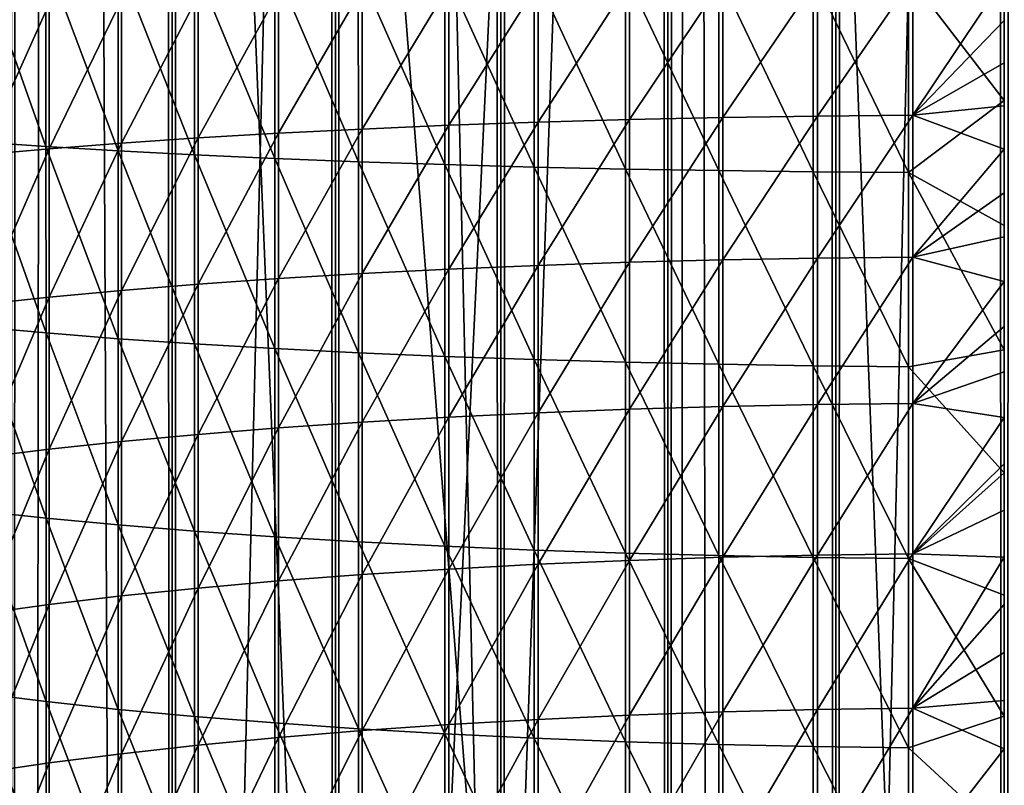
# Model space of a CAD drawing. Header units: millimetres. Extents: x -46 to 46, y -9 to 3208.
# Tile 275 of 401: x -2.46 to 0, y 33.57 to 35.48. Entities that reach past the tile are written whole.
import ezdxf

# ---------------------------------------------------------------- set-up
doc = ezdxf.new("R2010")
doc.units = ezdxf.units.MM
doc.header["$LTSCALE"] = 65.185185
for name, color, linetype in [('18', 7, 'CONTINUOUS'), ('19', 7, 'CONTINUOUS'), ('28', 7, 'CONTINUOUS'), ('30', 7, 'CONTINUOUS'), ('31', 7, 'CONTINUOUS'), ('32', 7, 'CONTINUOUS'), ('33', 7, 'CONTINUOUS')]:
    doc.layers.add(name, color=color, linetype=linetype)

msp = doc.modelspace()

# ---------------------------------------------------------------- linework, layer by layer
at = {"layer": '18', "color": 7, "linetype": 'CONTINUOUS'}
for points in [[(-2.4771, 11.3, 65.0791), (-2.0763, 11.3, 65.2069), (-2.4771, 1111.3, 65.0791), (-2.4771, 11.3, 65.0791)], [(-2.4771, 1111.3, 65.0791), (-2.0763, 11.3, 65.2069), (-2.0763, 1111.3, 65.2069), (-2.4771, 1111.3, 65.0791)], [(-2.0763, 11.3, 50.7931), (-2.4771, 11.3, 50.9209), (-2.0763, 1111.3, 50.7931), (-2.0763, 11.3, 50.7931)], [(-2.0763, 1111.3, 50.7931), (-2.4771, 11.3, 50.9209), (-2.4771, 1111.3, 50.9209), (-2.0763, 1111.3, 50.7931)], [(-2.0763, 11.3, 65.2069), (-1.6689, 11.3, 65.312), (-2.0763, 1111.3, 65.2069), (-2.0763, 11.3, 65.2069)], [(-2.0763, 1111.3, 65.2069), (-1.6689, 11.3, 65.312), (-1.6689, 1111.3, 65.312), (-2.0763, 1111.3, 65.2069)], [(-1.6689, 11.3, 50.688), (-2.0763, 11.3, 50.7931), (-1.6689, 1111.3, 50.688), (-1.6689, 11.3, 50.688)], [(-1.6689, 1111.3, 50.688), (-2.0763, 11.3, 50.7931), (-2.0763, 1111.3, 50.7931), (-1.6689, 1111.3, 50.688)], [(-1.6689, 11.3, 65.312), (-1.2563, 11.3, 65.394), (-1.6689, 1111.3, 65.312), (-1.6689, 11.3, 65.312)], [(-1.6689, 1111.3, 65.312), (-1.2563, 11.3, 65.394), (-1.2563, 1111.3, 65.394), (-1.6689, 1111.3, 65.312)], [(-1.2563, 11.3, 50.606), (-1.6689, 11.3, 50.688), (-1.2563, 1111.3, 50.606), (-1.2563, 11.3, 50.606)], [(-1.2563, 1111.3, 50.606), (-1.6689, 11.3, 50.688), (-1.6689, 1111.3, 50.688), (-1.2563, 1111.3, 50.606)], [(-1.2563, 11.3, 65.394), (-0.8397, 11.3, 65.4528), (-1.2563, 1111.3, 65.394), (-1.2563, 11.3, 65.394)], [(-1.2563, 1111.3, 65.394), (-0.8397, 11.3, 65.4528), (-0.8397, 1111.3, 65.4528), (-1.2563, 1111.3, 65.394)], [(-0.8397, 11.3, 50.5472), (-1.2563, 11.3, 50.606), (-0.8397, 1111.3, 50.5472), (-0.8397, 11.3, 50.5472)], [(-0.8397, 1111.3, 50.5472), (-1.2563, 11.3, 50.606), (-1.2563, 1111.3, 50.606), (-0.8397, 1111.3, 50.5472)], [(-0.8397, 11.3, 65.4528), (-0.4205, 11.3, 65.4882), (-0.8397, 1111.3, 65.4528), (-0.8397, 11.3, 65.4528)], [(-0.8397, 1111.3, 65.4528), (-0.4205, 11.3, 65.4882), (-0.4205, 1111.3, 65.4882), (-0.8397, 1111.3, 65.4528)], [(-0.4205, 11.3, 50.5118), (-0.8397, 11.3, 50.5472), (-0.4205, 1111.3, 50.5118), (-0.4205, 11.3, 50.5118)], [(-0.4205, 1111.3, 50.5118), (-0.8397, 11.3, 50.5472), (-0.8397, 1111.3, 50.5472), (-0.4205, 1111.3, 50.5118)], [(0, 11.3, 65.5), (0, 1111.3, 65.5), (-0.4205, 1111.3, 65.4882), (0, 11.3, 65.5)], [(-0.4205, 11.3, 65.4882), (0, 11.3, 65.5), (-0.4205, 1111.3, 65.4882), (-0.4205, 11.3, 65.4882)], [(0, 11.3, 50.5), (-0.4205, 11.3, 50.5118), (0, 1111.3, 50.5), (0, 11.3, 50.5)], [(0, 1111.3, 50.5), (-0.4205, 11.3, 50.5118), (-0.4205, 1111.3, 50.5118), (0, 1111.3, 50.5)]]:
    msp.add_3dface(points, dxfattribs=at)
at = {"layer": '19', "color": 7, "linetype": 'CONTINUOUS'}
for points in [[(0, 1111.3, 65.5), (0, 11.3, 65.5), (0.4205, 11.3, 65.4882), (0, 1111.3, 65.5)], [(0, 1111.3, 65.5), (0.4205, 11.3, 65.4882), (0.4205, 1111.3, 65.4882), (0, 1111.3, 65.5)], [(0, 11.3, 50.5), (0, 1111.3, 50.5), (0.4205, 1111.3, 50.5118), (0, 11.3, 50.5)], [(0.4205, 11.3, 50.5118), (0, 11.3, 50.5), (0.4205, 1111.3, 50.5118), (0.4205, 11.3, 50.5118)]]:
    msp.add_3dface(points, dxfattribs=at)
at = {"layer": '28', "color": 7, "linetype": 'CONTINUOUS'}
for points in [[(-2.3908, 35.6306, 54.2315), (-2.3908, 35.1611, 54.2589), (-2.5598, 35.6385, 54.4006), (-2.3908, 35.6306, 54.2315)], [(-2.5598, 35.6385, 54.4006), (-2.3908, 35.1611, 54.2589), (-2.5598, 35.1729, 54.4278), (-2.5598, 35.6385, 54.4006)], [(-2.2105, 35.6232, 54.0743), (-2.2105, 35.1502, 54.1019), (-2.3908, 35.6306, 54.2315), (-2.2105, 35.6232, 54.0743)], [(-2.3908, 35.6306, 54.2315), (-2.2105, 35.1502, 54.1019), (-2.3908, 35.1611, 54.2589), (-2.3908, 35.6306, 54.2315)], [(-2.02, 35.6165, 53.9298), (-2.02, 35.1401, 53.9576), (-2.2105, 35.6232, 54.0743), (-2.02, 35.6165, 53.9298)], [(-2.2105, 35.6232, 54.0743), (-2.02, 35.1401, 53.9576), (-2.2105, 35.1502, 54.1019), (-2.2105, 35.6232, 54.0743)], [(-1.82, 35.6104, 53.7987), (-1.82, 35.131, 53.8266), (-2.02, 35.6165, 53.9298), (-1.82, 35.6104, 53.7987)], [(-2.02, 35.6165, 53.9298), (-1.82, 35.131, 53.8266), (-2.02, 35.1401, 53.9576), (-2.02, 35.6165, 53.9298)], [(-1.6116, 35.6049, 53.6814), (-1.6115, 35.1228, 53.7096), (-1.82, 35.6104, 53.7987), (-1.6116, 35.6049, 53.6814)], [(-1.82, 35.6104, 53.7987), (-1.6115, 35.1228, 53.7096), (-1.82, 35.131, 53.8266), (-1.82, 35.6104, 53.7987)], [(-1.3955, 35.6001, 53.5787), (-1.3955, 35.1157, 53.607), (-1.6116, 35.6049, 53.6814), (-1.3955, 35.6001, 53.5787)], [(-1.6116, 35.6049, 53.6814), (-1.3955, 35.1157, 53.607), (-1.6115, 35.1228, 53.7096), (-1.6116, 35.6049, 53.6814)], [(-1.173, 35.596, 53.491), (-1.173, 35.1096, 53.5194), (-1.3955, 35.6001, 53.5787), (-1.173, 35.596, 53.491)], [(-1.3955, 35.6001, 53.5787), (-1.173, 35.1096, 53.5194), (-1.3955, 35.1157, 53.607), (-1.3955, 35.6001, 53.5787)], [(-0.945, 35.5927, 53.4187), (-0.945, 35.1046, 53.4471), (-1.173, 35.596, 53.491), (-0.945, 35.5927, 53.4187)], [(-1.173, 35.596, 53.491), (-0.945, 35.1046, 53.4471), (-1.173, 35.1096, 53.5194), (-1.173, 35.596, 53.491)], [(-1.1631, 35.5681, 60.1022), (-1.1631, 35.2215, 60.13), (-0.9349, 35.5731, 60.1738), (-1.1631, 35.5681, 60.1022)], [(-0.9349, 35.5731, 60.1738), (-1.1631, 35.2215, 60.13), (-0.9349, 35.228, 60.2014), (-0.9349, 35.5731, 60.1738)], [(-0.7126, 35.59, 53.362), (-0.7126, 35.1006, 53.3906), (-0.945, 35.5927, 53.4187), (-0.7126, 35.59, 53.362)], [(-0.945, 35.5927, 53.4187), (-0.7126, 35.1006, 53.3906), (-0.945, 35.1046, 53.4471), (-0.945, 35.5927, 53.4187)], [(-0.9349, 35.5731, 60.1738), (-0.9349, 35.228, 60.2014), (-0.7023, 35.577, 60.2296), (-0.9349, 35.5731, 60.1738)], [(-0.7023, 35.577, 60.2296), (-0.9349, 35.228, 60.2014), (-0.7023, 35.233, 60.2572), (-0.7023, 35.577, 60.2296)], [(-0.4768, 35.5881, 53.3214), (-0.4768, 35.0978, 53.35), (-0.7126, 35.59, 53.362), (-0.4768, 35.5881, 53.3214)], [(-0.7126, 35.59, 53.362), (-0.4768, 35.0978, 53.35), (-0.7126, 35.1006, 53.3906), (-0.7126, 35.59, 53.362)], [(-0.7023, 35.577, 60.2296), (-0.7023, 35.233, 60.2572), (-0.4664, 35.5798, 60.2695), (-0.7023, 35.577, 60.2296)], [(-0.4664, 35.5798, 60.2695), (-0.7023, 35.233, 60.2572), (-0.4664, 35.2366, 60.297), (-0.4664, 35.5798, 60.2695)], [(-0.2389, 35.587, 53.297), (-0.2389, 35.0961, 53.3256), (-0.4768, 35.5881, 53.3214), (-0.2389, 35.587, 53.297)], [(-0.4768, 35.5881, 53.3214), (-0.2389, 35.0961, 53.3256), (-0.4768, 35.0978, 53.35), (-0.4768, 35.5881, 53.3214)], [(-0.4664, 35.5798, 60.2695), (-0.4664, 35.2366, 60.297), (-0.2284, 35.5814, 60.2932), (-0.4664, 35.5798, 60.2695)], [(-0.2284, 35.5814, 60.2932), (-0.4664, 35.2366, 60.297), (-0.2284, 35.2387, 60.3207), (-0.2284, 35.5814, 60.2932)], [(0, 35.5906, 53.2886), (0, 35.2757, 53.3056), (-0.2389, 35.587, 53.297), (0, 35.5906, 53.2886)], [(-0.2389, 35.587, 53.297), (0, 35.2757, 53.3056), (-0.2389, 35.0961, 53.3256), (-0.2389, 35.587, 53.297)], [(-0.2284, 35.5814, 60.2932), (-0.2284, 35.2387, 60.3207), (0, 35.58, 60.3008), (-0.2284, 35.5814, 60.2932)], [(0, 35.58, 60.3008), (-0.2284, 35.2387, 60.3207), (0, 35.4753, 60.3084), (0, 35.58, 60.3008)], [(-2.0114, 35.5378, 59.6665), (-2.0114, 35.1823, 59.695), (-1.811, 35.5469, 59.7969), (-2.0114, 35.5378, 59.6665)], [(-1.811, 35.5469, 59.7969), (-2.0114, 35.1823, 59.695), (-1.811, 35.194, 59.8252), (-1.811, 35.5469, 59.7969)], [(-1.811, 35.5469, 59.7969), (-1.811, 35.194, 59.8252), (-1.6022, 35.555, 59.9134), (-1.811, 35.5469, 59.7969)], [(-1.6022, 35.555, 59.9134), (-1.811, 35.194, 59.8252), (-1.6022, 35.2045, 59.9414), (-1.6022, 35.555, 59.9134)], [(-1.6022, 35.555, 59.9134), (-1.6022, 35.2045, 59.9414), (-1.3859, 35.5621, 60.0153), (-1.6022, 35.555, 59.9134)], [(-1.3859, 35.5621, 60.0153), (-1.6022, 35.2045, 59.9414), (-1.3859, 35.2137, 60.0432), (-1.3859, 35.5621, 60.0153)], [(-1.3859, 35.5621, 60.0153), (-1.3859, 35.2137, 60.0432), (-1.1631, 35.5681, 60.1022), (-1.3859, 35.5621, 60.0153)], [(-1.1631, 35.5681, 60.1022), (-1.3859, 35.2137, 60.0432), (-1.1631, 35.2215, 60.13), (-1.1631, 35.5681, 60.1022)], [(-2.3831, 35.5169, 59.3664), (-2.383, 35.1553, 59.3953), (-2.2024, 35.5278, 59.5228), (-2.3831, 35.5169, 59.3664)], [(-2.2024, 35.5278, 59.5228), (-2.383, 35.1553, 59.3953), (-2.2023, 35.1694, 59.5515), (-2.2024, 35.5278, 59.5228)], [(-2.2024, 35.5278, 59.5228), (-2.2023, 35.1694, 59.5515), (-2.0114, 35.5378, 59.6665), (-2.2024, 35.5278, 59.5228)], [(-2.0114, 35.5378, 59.6665), (-2.2023, 35.1694, 59.5515), (-2.0114, 35.1823, 59.695), (-2.0114, 35.5378, 59.6665)], [(-2.5526, 35.5051, 59.198), (-2.5526, 35.1401, 59.2272), (-2.3831, 35.5169, 59.3664), (-2.5526, 35.5051, 59.198)], [(-2.3831, 35.5169, 59.3664), (-2.5526, 35.1401, 59.2272), (-2.383, 35.1553, 59.3953), (-2.3831, 35.5169, 59.3664)], [(0, 35.4753, 60.3084), (-0.2284, 35.2387, 60.3207), (0, 35.3694, 60.3168), (0, 35.4753, 60.3084)], [(0, 35.3694, 60.3168), (-0.2284, 35.2387, 60.3207), (0, 35.2625, 60.326), (0, 35.3694, 60.3168)], [(0, 35.2757, 53.3056), (0, 34.9634, 53.3271), (-0.2389, 35.0961, 53.3256), (0, 35.2757, 53.3056)], [(0, 35.2625, 60.326), (-0.2284, 35.2387, 60.3207), (0, 35.1545, 60.3359), (0, 35.2625, 60.326)], [(-1.1631, 35.2215, 60.13), (-1.1631, 34.8641, 60.1655), (-0.9349, 35.228, 60.2014), (-1.1631, 35.2215, 60.13)], [(-0.9349, 35.228, 60.2014), (-1.1631, 34.8641, 60.1655), (-0.9349, 34.8718, 60.2369), (-0.9349, 35.228, 60.2014)], [(-0.9349, 35.228, 60.2014), (-0.9349, 34.8718, 60.2369), (-0.7023, 35.233, 60.2572), (-0.9349, 35.228, 60.2014)], [(-0.7023, 35.233, 60.2572), (-0.9349, 34.8718, 60.2369), (-0.7023, 34.8778, 60.2925), (-0.7023, 35.233, 60.2572)], [(-0.7023, 35.233, 60.2572), (-0.7023, 34.8778, 60.2925), (-0.4664, 35.2366, 60.297), (-0.7023, 35.233, 60.2572)], [(-0.4664, 35.2366, 60.297), (-0.7023, 34.8778, 60.2925), (-0.4664, 34.8821, 60.3322), (-0.4664, 35.2366, 60.297)], [(-0.4664, 35.2366, 60.297), (-0.4664, 34.8821, 60.3322), (-0.2284, 35.2387, 60.3207), (-0.4664, 35.2366, 60.297)], [(-0.2284, 35.2387, 60.3207), (-0.4664, 34.8821, 60.3322), (-0.2284, 34.8847, 60.3559), (-0.2284, 35.2387, 60.3207)], [(-0.2284, 35.2387, 60.3207), (-0.2284, 34.8847, 60.3559), (0, 35.1545, 60.3359), (-0.2284, 35.2387, 60.3207)], [(-1.811, 35.194, 59.8252), (-1.811, 34.8311, 59.8613), (-1.6022, 35.2045, 59.9414), (-1.811, 35.194, 59.8252)], [(-1.6022, 35.2045, 59.9414), (-1.811, 34.8311, 59.8613), (-1.6022, 34.8437, 59.9773), (-1.6022, 35.2045, 59.9414)], [(-1.6022, 35.2045, 59.9414), (-1.6022, 34.8437, 59.9773), (-1.3859, 35.2137, 60.0432), (-1.6022, 35.2045, 59.9414)], [(-1.3859, 35.2137, 60.0432), (-1.6022, 34.8437, 59.9773), (-1.3859, 34.8547, 60.0789), (-1.3859, 35.2137, 60.0432)], [(-1.3859, 35.2137, 60.0432), (-1.3859, 34.8547, 60.0789), (-1.1631, 35.2215, 60.13), (-1.3859, 35.2137, 60.0432)], [(-1.1631, 35.2215, 60.13), (-1.3859, 34.8547, 60.0789), (-1.1631, 34.8641, 60.1655), (-1.1631, 35.2215, 60.13)], [(-2.2023, 35.1694, 59.5515), (-2.2023, 34.8015, 59.5881), (-2.0114, 35.1823, 59.695), (-2.2023, 35.1694, 59.5515)], [(-2.0114, 35.1823, 59.695), (-2.2023, 34.8015, 59.5881), (-2.0114, 34.8171, 59.7313), (-2.0114, 35.1823, 59.695)], [(-2.0114, 35.1823, 59.695), (-2.0114, 34.8171, 59.7313), (-1.811, 35.194, 59.8252), (-2.0114, 35.1823, 59.695)], [(-1.811, 35.194, 59.8252), (-2.0114, 34.8171, 59.7313), (-1.811, 34.8311, 59.8613), (-1.811, 35.194, 59.8252)], [(-2.3908, 35.1611, 54.2589), (-2.3907, 34.6955, 54.2962), (-2.5598, 35.1729, 54.4278), (-2.3908, 35.1611, 54.2589)], [(-2.5598, 35.1729, 54.4278), (-2.3907, 34.6955, 54.2962), (-2.5597, 34.7107, 54.4648), (-2.5598, 35.1729, 54.4278)], [(-2.5526, 35.1401, 59.2272), (-2.5525, 34.7665, 59.2644), (-2.383, 35.1553, 59.3953), (-2.5526, 35.1401, 59.2272)], [(-2.383, 35.1553, 59.3953), (-2.5525, 34.7665, 59.2644), (-2.383, 34.7847, 59.4322), (-2.383, 35.1553, 59.3953)], [(-2.2105, 35.1502, 54.1019), (-2.2105, 34.6813, 54.1395), (-2.3908, 35.1611, 54.2589), (-2.2105, 35.1502, 54.1019)], [(-2.3908, 35.1611, 54.2589), (-2.2105, 34.6813, 54.1395), (-2.3907, 34.6955, 54.2962), (-2.3908, 35.1611, 54.2589)], [(-2.383, 35.1553, 59.3953), (-2.383, 34.7847, 59.4322), (-2.2023, 35.1694, 59.5515), (-2.383, 35.1553, 59.3953)], [(-2.2023, 35.1694, 59.5515), (-2.383, 34.7847, 59.4322), (-2.2023, 34.8015, 59.5881), (-2.2023, 35.1694, 59.5515)], [(0, 35.1545, 60.3359), (-0.2284, 34.8847, 60.3559), (0, 35.0454, 60.3466), (0, 35.1545, 60.3359)], [(-2.02, 35.1401, 53.9576), (-2.02, 34.6683, 53.9955), (-2.2105, 35.1502, 54.1019), (-2.02, 35.1401, 53.9576)], [(-2.2105, 35.1502, 54.1019), (-2.02, 34.6683, 53.9955), (-2.2105, 34.6813, 54.1395), (-2.2105, 35.1502, 54.1019)], [(-1.82, 35.131, 53.8266), (-1.82, 34.6565, 53.8647), (-2.02, 35.1401, 53.9576), (-1.82, 35.131, 53.8266)], [(-2.02, 35.1401, 53.9576), (-1.82, 34.6565, 53.8647), (-2.02, 34.6683, 53.9955), (-2.02, 35.1401, 53.9576)], [(-1.6115, 35.1228, 53.7096), (-1.6115, 34.646, 53.7478), (-1.82, 35.131, 53.8266), (-1.6115, 35.1228, 53.7096)], [(-1.82, 35.131, 53.8266), (-1.6115, 34.646, 53.7478), (-1.82, 34.6565, 53.8647), (-1.82, 35.131, 53.8266)], [(-1.3955, 35.1157, 53.607), (-1.3955, 34.6368, 53.6454), (-1.6115, 35.1228, 53.7096), (-1.3955, 35.1157, 53.607)], [(-1.6115, 35.1228, 53.7096), (-1.3955, 34.6368, 53.6454), (-1.6115, 34.646, 53.7478), (-1.6115, 35.1228, 53.7096)], [(-1.173, 35.1096, 53.5194), (-1.173, 34.6289, 53.5579), (-1.3955, 35.1157, 53.607), (-1.173, 35.1096, 53.5194)], [(-1.3955, 35.1157, 53.607), (-1.173, 34.6289, 53.5579), (-1.3955, 34.6368, 53.6454), (-1.3955, 35.1157, 53.607)], [(-0.945, 35.1046, 53.4471), (-0.945, 34.6224, 53.4858), (-1.173, 35.1096, 53.5194), (-0.945, 35.1046, 53.4471)], [(-1.173, 35.1096, 53.5194), (-0.945, 34.6224, 53.4858), (-1.173, 34.6289, 53.5579), (-1.173, 35.1096, 53.5194)], [(-0.7126, 35.1006, 53.3906), (-0.7126, 34.6173, 53.4293), (-0.945, 35.1046, 53.4471), (-0.7126, 35.1006, 53.3906)], [(-0.945, 35.1046, 53.4471), (-0.7126, 34.6173, 53.4293), (-0.945, 34.6224, 53.4858), (-0.945, 35.1046, 53.4471)], [(-0.4768, 35.0978, 53.35), (-0.4768, 34.6136, 53.3888), (-0.7126, 35.1006, 53.3906), (-0.4768, 35.0978, 53.35)], [(-0.7126, 35.1006, 53.3906), (-0.4768, 34.6136, 53.3888), (-0.7126, 34.6173, 53.4293), (-0.7126, 35.1006, 53.3906)], [(-0.2389, 35.0961, 53.3256), (-0.2388, 34.6114, 53.3645), (-0.4768, 35.0978, 53.35), (-0.2389, 35.0961, 53.3256)], [(-0.4768, 35.0978, 53.35), (-0.2388, 34.6114, 53.3645), (-0.4768, 34.6136, 53.3888), (-0.4768, 35.0978, 53.35)], [(0, 34.9634, 53.3271), (0, 34.6536, 53.3525), (-0.2389, 35.0961, 53.3256), (0, 34.9634, 53.3271)], [(-0.2389, 35.0961, 53.3256), (0, 34.6536, 53.3525), (-0.2388, 34.6114, 53.3645), (-0.2389, 35.0961, 53.3256)], [(0, 35.0454, 60.3466), (-0.2284, 34.8847, 60.3559), (0, 34.9353, 60.3579), (0, 35.0454, 60.3466)], [(0, 34.9353, 60.3579), (-0.2284, 34.8847, 60.3559), (0, 34.8241, 60.37), (0, 34.9353, 60.3579)], [(-0.7023, 34.8778, 60.2925), (-0.7023, 34.5119, 60.3351), (-0.4664, 34.8821, 60.3322), (-0.7023, 34.8778, 60.2925)], [(-0.4664, 34.8821, 60.3322), (-0.7023, 34.5119, 60.3351), (-0.4664, 34.5168, 60.3748), (-0.4664, 34.8821, 60.3322)], [(-0.4664, 34.8821, 60.3322), (-0.4664, 34.5168, 60.3748), (-0.2284, 34.8847, 60.3559), (-0.4664, 34.8821, 60.3322)], [(-0.2284, 34.8847, 60.3559), (-0.4664, 34.5168, 60.3748), (-0.2284, 34.5197, 60.3983), (-0.2284, 34.8847, 60.3559)], [(-0.2284, 34.8847, 60.3559), (-0.2284, 34.5197, 60.3983), (0, 34.8241, 60.37), (-0.2284, 34.8847, 60.3559)], [(-1.3859, 34.8547, 60.0789), (-1.3859, 34.4855, 60.1219), (-1.1631, 34.8641, 60.1655), (-1.3859, 34.8547, 60.0789)], [(-1.1631, 34.8641, 60.1655), (-1.3859, 34.4855, 60.1219), (-1.1631, 34.4962, 60.2084), (-1.1631, 34.8641, 60.1655)], [(-1.1631, 34.8641, 60.1655), (-1.1631, 34.4962, 60.2084), (-0.9349, 34.8718, 60.2369), (-1.1631, 34.8641, 60.1655)], [(-0.9349, 34.8718, 60.2369), (-1.1631, 34.4962, 60.2084), (-0.9349, 34.505, 60.2795), (-0.9349, 34.8718, 60.2369)], [(-0.9349, 34.8718, 60.2369), (-0.9349, 34.505, 60.2795), (-0.7023, 34.8778, 60.2925), (-0.9349, 34.8718, 60.2369)], [(-0.7023, 34.8778, 60.2925), (-0.9349, 34.505, 60.2795), (-0.7023, 34.5119, 60.3351), (-0.7023, 34.8778, 60.2925)], [(-1.811, 34.8311, 59.8613), (-1.811, 34.4585, 59.9046), (-1.6022, 34.8437, 59.9773), (-1.811, 34.8311, 59.8613)], [(-1.6022, 34.8437, 59.9773), (-1.811, 34.4585, 59.9046), (-1.6022, 34.4729, 60.0205), (-1.6022, 34.8437, 59.9773)], [(-1.6022, 34.8437, 59.9773), (-1.6022, 34.4729, 60.0205), (-1.3859, 34.8547, 60.0789), (-1.6022, 34.8437, 59.9773)], [(-1.3859, 34.8547, 60.0789), (-1.6022, 34.4729, 60.0205), (-1.3859, 34.4855, 60.1219), (-1.3859, 34.8547, 60.0789)], [(-2.2023, 34.8015, 59.5881), (-2.2023, 34.4247, 59.6319), (-2.0114, 34.8171, 59.7313), (-2.2023, 34.8015, 59.5881)], [(-2.0114, 34.8171, 59.7313), (-2.2023, 34.4247, 59.6319), (-2.0114, 34.4424, 59.7749), (-2.0114, 34.8171, 59.7313)], [(-2.0114, 34.8171, 59.7313), (-2.0114, 34.4424, 59.7749), (-1.811, 34.8311, 59.8613), (-2.0114, 34.8171, 59.7313)], [(-1.811, 34.8311, 59.8613), (-2.0114, 34.4424, 59.7749), (-1.811, 34.4585, 59.9046), (-1.811, 34.8311, 59.8613)], [(0, 34.8241, 60.37), (-0.2284, 34.5197, 60.3983), (0, 34.7119, 60.3828), (0, 34.8241, 60.37)], [(-2.5525, 34.7665, 59.2644), (-2.5526, 34.3847, 59.3088), (-2.383, 34.7847, 59.4322), (-2.5525, 34.7665, 59.2644)], [(-2.383, 34.7847, 59.4322), (-2.5526, 34.3847, 59.3088), (-2.383, 34.4054, 59.4763), (-2.383, 34.7847, 59.4322)], [(-2.383, 34.7847, 59.4322), (-2.383, 34.4054, 59.4763), (-2.2023, 34.8015, 59.5881), (-2.383, 34.7847, 59.4322)], [(-2.2023, 34.8015, 59.5881), (-2.383, 34.4054, 59.4763), (-2.2023, 34.4247, 59.6319), (-2.2023, 34.8015, 59.5881)], [(-2.3907, 34.6955, 54.2962), (-2.3907, 34.2336, 54.3421), (-2.5597, 34.7107, 54.4648), (-2.3907, 34.6955, 54.2962)], [(-2.5597, 34.7107, 54.4648), (-2.3907, 34.2336, 54.3421), (-2.5597, 34.2518, 54.5104), (-2.5597, 34.7107, 54.4648)], [(0, 34.7119, 60.3828), (-0.2284, 34.5197, 60.3983), (0, 34.5986, 60.3962), (0, 34.7119, 60.3828)], [(-2.2105, 34.6813, 54.1395), (-2.2105, 34.2167, 54.1857), (-2.3907, 34.6955, 54.2962), (-2.2105, 34.6813, 54.1395)], [(-2.3907, 34.6955, 54.2962), (-2.2105, 34.2167, 54.1857), (-2.3907, 34.2336, 54.3421), (-2.3907, 34.6955, 54.2962)], [(-2.02, 34.6683, 53.9955), (-2.02, 34.2011, 54.0419), (-2.2105, 34.6813, 54.1395), (-2.02, 34.6683, 53.9955)], [(-2.2105, 34.6813, 54.1395), (-2.02, 34.2011, 54.0419), (-2.2105, 34.2167, 54.1857), (-2.2105, 34.6813, 54.1395)], [(-1.82, 34.6565, 53.8647), (-1.82, 34.187, 53.9114), (-2.02, 34.6683, 53.9955), (-1.82, 34.6565, 53.8647)], [(-2.02, 34.6683, 53.9955), (-1.82, 34.187, 53.9114), (-2.02, 34.2011, 54.0419), (-2.02, 34.6683, 53.9955)], [(-1.6115, 34.646, 53.7478), (-1.6115, 34.1743, 53.7947), (-1.82, 34.6565, 53.8647), (-1.6115, 34.646, 53.7478)], [(-1.82, 34.6565, 53.8647), (-1.6115, 34.1743, 53.7947), (-1.82, 34.187, 53.9114), (-1.82, 34.6565, 53.8647)], [(-1.3955, 34.6368, 53.6454), (-1.3955, 34.1633, 53.6925), (-1.6115, 34.646, 53.7478), (-1.3955, 34.6368, 53.6454)], [(-1.6115, 34.646, 53.7478), (-1.3955, 34.1633, 53.6925), (-1.6115, 34.1743, 53.7947), (-1.6115, 34.646, 53.7478)], [(-1.173, 34.6289, 53.5579), (-1.173, 34.1538, 53.6051), (-1.3955, 34.6368, 53.6454), (-1.173, 34.6289, 53.5579)], [(-1.3955, 34.6368, 53.6454), (-1.173, 34.1538, 53.6051), (-1.3955, 34.1633, 53.6925), (-1.3955, 34.6368, 53.6454)], [(0, 34.6536, 53.3525), (0, 34.3464, 53.3815), (-0.2388, 34.6114, 53.3645), (0, 34.6536, 53.3525)], [(-0.945, 34.6224, 53.4858), (-0.945, 34.146, 53.5331), (-1.173, 34.6289, 53.5579), (-0.945, 34.6224, 53.4858)], [(-1.173, 34.6289, 53.5579), (-0.945, 34.146, 53.5331), (-1.173, 34.1538, 53.6051), (-1.173, 34.6289, 53.5579)], [(-0.7126, 34.6173, 53.4293), (-0.7126, 34.1399, 53.4768), (-0.945, 34.6224, 53.4858), (-0.7126, 34.6173, 53.4293)], [(-0.945, 34.6224, 53.4858), (-0.7126, 34.1399, 53.4768), (-0.945, 34.146, 53.5331), (-0.945, 34.6224, 53.4858)], [(-0.4768, 34.6136, 53.3888), (-0.4768, 34.1355, 53.4364), (-0.7126, 34.6173, 53.4293), (-0.4768, 34.6136, 53.3888)], [(-0.7126, 34.6173, 53.4293), (-0.4768, 34.1355, 53.4364), (-0.7126, 34.1399, 53.4768), (-0.7126, 34.6173, 53.4293)], [(-0.2388, 34.6114, 53.3645), (-0.2388, 34.1329, 53.412), (-0.4768, 34.6136, 53.3888), (-0.2388, 34.6114, 53.3645)], [(-0.4768, 34.6136, 53.3888), (-0.2388, 34.1329, 53.412), (-0.4768, 34.1355, 53.4364), (-0.4768, 34.6136, 53.3888)], [(-0.2388, 34.6114, 53.3645), (0, 34.3464, 53.3815), (-0.2388, 34.1329, 53.412), (-0.2388, 34.6114, 53.3645)], [(0, 34.5986, 60.3962), (-0.2284, 34.5197, 60.3983), (0, 34.4844, 60.4103), (0, 34.5986, 60.3962)], [(-0.7023, 34.5119, 60.3351), (-0.7023, 34.1357, 60.3843), (-0.4664, 34.5168, 60.3748), (-0.7023, 34.5119, 60.3351)], [(-0.4664, 34.5168, 60.3748), (-0.7023, 34.1357, 60.3843), (-0.4664, 34.1411, 60.4239), (-0.4664, 34.5168, 60.3748)], [(-0.4664, 34.5168, 60.3748), (-0.4664, 34.1411, 60.4239), (-0.2284, 34.5197, 60.3983), (-0.4664, 34.5168, 60.3748)], [(-0.2284, 34.5197, 60.3983), (-0.4664, 34.1411, 60.4239), (-0.2284, 34.1444, 60.4475), (-0.2284, 34.5197, 60.3983)], [(-0.2284, 34.5197, 60.3983), (-0.2284, 34.1444, 60.4475), (0, 34.4844, 60.4103), (-0.2284, 34.5197, 60.3983)], [(-1.3859, 34.4855, 60.1219), (-1.3859, 34.1064, 60.1715), (-1.1631, 34.4962, 60.2084), (-1.3859, 34.4855, 60.1219)], [(-1.1631, 34.4962, 60.2084), (-1.3859, 34.1064, 60.1715), (-1.1631, 34.1183, 60.2578), (-1.1631, 34.4962, 60.2084)], [(-1.1631, 34.4962, 60.2084), (-1.1631, 34.1183, 60.2578), (-0.9349, 34.505, 60.2795), (-1.1631, 34.4962, 60.2084)], [(-0.9349, 34.505, 60.2795), (-1.1631, 34.1183, 60.2578), (-0.9349, 34.1281, 60.3289), (-0.9349, 34.505, 60.2795)], [(-0.9349, 34.505, 60.2795), (-0.9349, 34.1281, 60.3289), (-0.7023, 34.5119, 60.3351), (-0.9349, 34.505, 60.2795)], [(-0.7023, 34.5119, 60.3351), (-0.9349, 34.1281, 60.3289), (-0.7023, 34.1357, 60.3843), (-0.7023, 34.5119, 60.3351)], [(-1.811, 34.4585, 59.9046), (-1.811, 34.0767, 59.9546), (-1.6022, 34.4729, 60.0205), (-1.811, 34.4585, 59.9046)], [(-1.6022, 34.4729, 60.0205), (-1.811, 34.0767, 59.9546), (-1.6022, 34.0925, 60.0702), (-1.6022, 34.4729, 60.0205)], [(-1.6022, 34.4729, 60.0205), (-1.6022, 34.0925, 60.0702), (-1.3859, 34.4855, 60.1219), (-1.6022, 34.4729, 60.0205)], [(-1.3859, 34.4855, 60.1219), (-1.6022, 34.0925, 60.0702), (-1.3859, 34.1064, 60.1715), (-1.3859, 34.4855, 60.1219)], [(0, 34.4844, 60.4103), (-0.2284, 34.1444, 60.4475), (0, 34.3691, 60.425), (0, 34.4844, 60.4103)], [(-2.2023, 34.4247, 59.6319), (-2.2023, 34.0393, 59.6824), (-2.0114, 34.4424, 59.7749), (-2.2023, 34.4247, 59.6319)], [(-2.0114, 34.4424, 59.7749), (-2.2023, 34.0393, 59.6824), (-2.0114, 34.0589, 59.8251), (-2.0114, 34.4424, 59.7749)], [(-2.0114, 34.4424, 59.7749), (-2.0114, 34.0589, 59.8251), (-1.811, 34.4585, 59.9046), (-2.0114, 34.4424, 59.7749)], [(-1.811, 34.4585, 59.9046), (-2.0114, 34.0589, 59.8251), (-1.811, 34.0767, 59.9546), (-1.811, 34.4585, 59.9046)], [(-2.383, 34.4054, 59.4763), (-2.383, 34.0179, 59.527), (-2.2023, 34.4247, 59.6319), (-2.383, 34.4054, 59.4763)], [(-2.2023, 34.4247, 59.6319), (-2.383, 34.0179, 59.527), (-2.2023, 34.0393, 59.6824), (-2.2023, 34.4247, 59.6319)], [(-2.5526, 34.3847, 59.3088), (-2.5525, 33.9949, 59.3598), (-2.383, 34.4054, 59.4763), (-2.5526, 34.3847, 59.3088)], [(-2.383, 34.4054, 59.4763), (-2.5525, 33.9949, 59.3598), (-2.383, 34.0179, 59.527), (-2.383, 34.4054, 59.4763)], [(0, 34.3691, 60.425), (-0.2284, 34.1444, 60.4475), (0, 34.2529, 60.4403), (0, 34.3691, 60.425)], [(0, 34.3464, 53.3815), (0, 34.0416, 53.4138), (-0.2388, 34.1329, 53.412), (0, 34.3464, 53.3815)], [(-2.5597, 34.2518, 54.5104), (-2.3907, 33.7755, 54.3954), (-2.5598, 33.7963, 54.5634), (-2.5597, 34.2518, 54.5104)], [(-2.3907, 34.2336, 54.3421), (-2.3907, 33.7755, 54.3954), (-2.5597, 34.2518, 54.5104), (-2.3907, 34.2336, 54.3421)], [(0, 34.2529, 60.4403), (-0.2284, 34.1444, 60.4475), (0, 34.1357, 60.4562), (0, 34.2529, 60.4403)], [(-2.2105, 34.2167, 54.1857), (-2.2105, 33.7561, 54.2393), (-2.3907, 34.2336, 54.3421), (-2.2105, 34.2167, 54.1857)], [(-2.3907, 34.2336, 54.3421), (-2.2105, 33.7561, 54.2393), (-2.3907, 33.7755, 54.3954), (-2.3907, 34.2336, 54.3421)], [(-2.02, 34.2011, 54.0419), (-2.02, 33.7383, 54.0957), (-2.2105, 34.2167, 54.1857), (-2.02, 34.2011, 54.0419)], [(-2.2105, 34.2167, 54.1857), (-2.02, 33.7383, 54.0957), (-2.2105, 33.7561, 54.2393), (-2.2105, 34.2167, 54.1857)], [(-1.82, 34.187, 53.9114), (-1.82, 33.7222, 53.9654), (-2.02, 34.2011, 54.0419), (-1.82, 34.187, 53.9114)], [(-2.02, 34.2011, 54.0419), (-1.82, 33.7222, 53.9654), (-2.02, 33.7383, 54.0957), (-2.02, 34.2011, 54.0419)], [(-1.6115, 34.1743, 53.7947), (-1.6115, 33.7077, 53.849), (-1.82, 34.187, 53.9114), (-1.6115, 34.1743, 53.7947)], [(-1.82, 34.187, 53.9114), (-1.6115, 33.7077, 53.849), (-1.82, 33.7222, 53.9654), (-1.82, 34.187, 53.9114)], [(-1.3955, 34.1633, 53.6925), (-1.3955, 33.6951, 53.7469), (-1.6115, 34.1743, 53.7947), (-1.3955, 34.1633, 53.6925)], [(-1.6115, 34.1743, 53.7947), (-1.3955, 33.6951, 53.7469), (-1.6115, 33.7077, 53.849), (-1.6115, 34.1743, 53.7947)], [(-1.173, 34.1538, 53.6051), (-1.173, 33.6843, 53.6597), (-1.3955, 34.1633, 53.6925), (-1.173, 34.1538, 53.6051)], [(-1.3955, 34.1633, 53.6925), (-1.173, 33.6843, 53.6597), (-1.3955, 33.6951, 53.7469), (-1.3955, 34.1633, 53.6925)], [(-0.945, 34.146, 53.5331), (-0.945, 33.6754, 53.5879), (-1.173, 34.1538, 53.6051), (-0.945, 34.146, 53.5331)], [(-1.173, 34.1538, 53.6051), (-0.945, 33.6754, 53.5879), (-1.173, 33.6843, 53.6597), (-1.173, 34.1538, 53.6051)], [(-0.7126, 34.1399, 53.4768), (-0.7126, 33.6684, 53.5316), (-0.945, 34.146, 53.5331), (-0.7126, 34.1399, 53.4768)], [(-0.945, 34.146, 53.5331), (-0.7126, 33.6684, 53.5316), (-0.945, 33.6754, 53.5879), (-0.945, 34.146, 53.5331)], [(-0.4664, 34.1411, 60.4239), (-0.4664, 33.7555, 60.4791), (-0.2284, 34.1444, 60.4475), (-0.4664, 34.1411, 60.4239)], [(-0.2284, 34.1444, 60.4475), (-0.4664, 33.7555, 60.4791), (-0.2284, 33.759, 60.5026), (-0.2284, 34.1444, 60.4475)], [(-0.2284, 34.1444, 60.4475), (-0.2284, 33.759, 60.5026), (0, 34.1357, 60.4562), (-0.2284, 34.1444, 60.4475)], [(-1.1631, 34.1183, 60.2578), (-1.1631, 33.7309, 60.3133), (-0.9349, 34.1281, 60.3289), (-1.1631, 34.1183, 60.2578)], [(-0.9349, 34.1281, 60.3289), (-1.1631, 33.7309, 60.3133), (-0.9349, 33.7414, 60.3842), (-0.9349, 34.1281, 60.3289)], [(-0.9349, 34.1281, 60.3289), (-0.9349, 33.7414, 60.3842), (-0.7023, 34.1357, 60.3843), (-0.9349, 34.1281, 60.3289)], [(-0.7023, 34.1357, 60.3843), (-0.9349, 33.7414, 60.3842), (-0.7023, 33.7497, 60.4396), (-0.7023, 34.1357, 60.3843)], [(-0.4768, 34.1355, 53.4364), (-0.4768, 33.6634, 53.4913), (-0.7126, 34.1399, 53.4768), (-0.4768, 34.1355, 53.4364)], [(-0.7126, 34.1399, 53.4768), (-0.4768, 33.6634, 53.4913), (-0.7126, 33.6684, 53.5316), (-0.7126, 34.1399, 53.4768)], [(-0.7023, 34.1357, 60.3843), (-0.7023, 33.7497, 60.4396), (-0.4664, 34.1411, 60.4239), (-0.7023, 34.1357, 60.3843)], [(-0.4664, 34.1411, 60.4239), (-0.7023, 33.7497, 60.4396), (-0.4664, 33.7555, 60.4791), (-0.4664, 34.1411, 60.4239)], [(-0.2388, 34.1329, 53.412), (-0.2389, 33.6604, 53.467), (-0.4768, 34.1355, 53.4364), (-0.2388, 34.1329, 53.412)], [(-0.4768, 34.1355, 53.4364), (-0.2389, 33.6604, 53.467), (-0.4768, 33.6634, 53.4913), (-0.4768, 34.1355, 53.4364)], [(-0.2388, 34.1329, 53.412), (0, 33.7393, 53.4491), (-0.2389, 33.6604, 53.467), (-0.2388, 34.1329, 53.412)], [(0, 34.0416, 53.4138), (0, 33.7393, 53.4491), (-0.2388, 34.1329, 53.412), (0, 34.0416, 53.4138)], [(0, 34.1357, 60.4562), (-0.2284, 33.759, 60.5026), (0, 34.0176, 60.4727), (0, 34.1357, 60.4562)], [(-1.6022, 34.0925, 60.0702), (-1.6022, 33.7031, 60.126), (-1.3859, 34.1064, 60.1715), (-1.6022, 34.0925, 60.0702)], [(-1.3859, 34.1064, 60.1715), (-1.6022, 33.7031, 60.126), (-1.3859, 33.7181, 60.227), (-1.3859, 34.1064, 60.1715)], [(-1.3859, 34.1064, 60.1715), (-1.3859, 33.7181, 60.227), (-1.1631, 34.1183, 60.2578), (-1.3859, 34.1064, 60.1715)], [(-1.1631, 34.1183, 60.2578), (-1.3859, 33.7181, 60.227), (-1.1631, 33.7309, 60.3133), (-1.1631, 34.1183, 60.2578)], [(-2.0114, 34.0589, 59.8251), (-2.0114, 33.6667, 59.8812), (-1.811, 34.0767, 59.9546), (-2.0114, 34.0589, 59.8251)], [(-1.811, 34.0767, 59.9546), (-2.0114, 33.6667, 59.8812), (-1.811, 33.6859, 60.0105), (-1.811, 34.0767, 59.9546)], [(-1.811, 34.0767, 59.9546), (-1.811, 33.6859, 60.0105), (-1.6022, 34.0925, 60.0702), (-1.811, 34.0767, 59.9546)], [(-1.6022, 34.0925, 60.0702), (-1.811, 33.6859, 60.0105), (-1.6022, 33.7031, 60.126), (-1.6022, 34.0925, 60.0702)], [(-2.2023, 34.0393, 59.6824), (-2.2023, 33.6455, 59.7387), (-2.0114, 34.0589, 59.8251), (-2.2023, 34.0393, 59.6824)], [(-2.0114, 34.0589, 59.8251), (-2.2023, 33.6455, 59.7387), (-2.0114, 33.6667, 59.8812), (-2.0114, 34.0589, 59.8251)], [(-2.383, 34.0179, 59.527), (-2.383, 33.6225, 59.5836), (-2.2023, 34.0393, 59.6824), (-2.383, 34.0179, 59.527)], [(-2.2023, 34.0393, 59.6824), (-2.383, 33.6225, 59.5836), (-2.2023, 33.6455, 59.7387), (-2.2023, 34.0393, 59.6824)], [(-2.5525, 33.9949, 59.3598), (-2.5525, 33.5977, 59.4167), (-2.383, 34.0179, 59.527), (-2.5525, 33.9949, 59.3598)], [(-2.383, 34.0179, 59.527), (-2.5525, 33.5977, 59.4167), (-2.383, 33.6225, 59.5836), (-2.383, 34.0179, 59.527)], [(0, 34.0176, 60.4727), (-0.2284, 33.759, 60.5026), (0, 33.8985, 60.4897), (0, 34.0176, 60.4727)], [(0, 33.8985, 60.4897), (-0.2284, 33.759, 60.5026), (0, 33.7784, 60.5073), (0, 33.8985, 60.4897)], [(-2.3907, 33.7755, 54.3954), (-2.3907, 33.321, 54.4549), (-2.5598, 33.7963, 54.5634), (-2.3907, 33.7755, 54.3954)], [(-2.5598, 33.7963, 54.5634), (-2.3907, 33.321, 54.4549), (-2.5597, 33.3441, 54.6226), (-2.5598, 33.7963, 54.5634)], [(-2.2105, 33.7561, 54.2393), (-2.2105, 33.2996, 54.299), (-2.3907, 33.7755, 54.3954), (-2.2105, 33.7561, 54.2393)], [(-2.3907, 33.7755, 54.3954), (-2.2105, 33.2996, 54.299), (-2.3907, 33.321, 54.4549), (-2.3907, 33.7755, 54.3954)], [(0, 33.7784, 60.5073), (-0.2284, 33.759, 60.5026), (0, 33.6575, 60.5254), (0, 33.7784, 60.5073)], [(-2.02, 33.7383, 54.0957), (-2.02, 33.2799, 54.1557), (-2.2105, 33.7561, 54.2393), (-2.02, 33.7383, 54.0957)], [(-2.2105, 33.7561, 54.2393), (-2.02, 33.2799, 54.1557), (-2.2105, 33.2996, 54.299), (-2.2105, 33.7561, 54.2393)], [(-0.7023, 33.7497, 60.4396), (-0.7023, 33.3542, 60.5002), (-0.4664, 33.7555, 60.4791), (-0.7023, 33.7497, 60.4396)], [(-0.4664, 33.7555, 60.4791), (-0.7023, 33.3542, 60.5002), (-0.4664, 33.3604, 60.5397), (-0.4664, 33.7555, 60.4791)], [(-0.4664, 33.7555, 60.4791), (-0.4664, 33.3604, 60.5397), (-0.2284, 33.759, 60.5026), (-0.4664, 33.7555, 60.4791)], [(-0.2284, 33.759, 60.5026), (-0.4664, 33.3604, 60.5397), (-0.2284, 33.3641, 60.5631), (-0.2284, 33.759, 60.5026)], [(-0.2284, 33.759, 60.5026), (-0.2284, 33.3641, 60.5631), (0, 33.6575, 60.5254), (-0.2284, 33.759, 60.5026)], [(-1.82, 33.7222, 53.9654), (-1.82, 33.2621, 54.0256), (-2.02, 33.7383, 54.0957), (-1.82, 33.7222, 53.9654)], [(-2.02, 33.7383, 54.0957), (-1.82, 33.2621, 54.0256), (-2.02, 33.2799, 54.1557), (-2.02, 33.7383, 54.0957)], [(-1.3859, 33.7181, 60.227), (-1.3859, 33.3207, 60.2879), (-1.1631, 33.7309, 60.3133), (-1.3859, 33.7181, 60.227)], [(-1.1631, 33.7309, 60.3133), (-1.3859, 33.3207, 60.2879), (-1.1631, 33.3343, 60.374), (-1.1631, 33.7309, 60.3133)], [(-1.1631, 33.7309, 60.3133), (-1.1631, 33.3343, 60.374), (-0.9349, 33.7414, 60.3842), (-1.1631, 33.7309, 60.3133)], [(-0.9349, 33.7414, 60.3842), (-1.1631, 33.3343, 60.374), (-0.9349, 33.3455, 60.4449), (-0.9349, 33.7414, 60.3842)], [(-0.9349, 33.7414, 60.3842), (-0.9349, 33.3455, 60.4449), (-0.7023, 33.7497, 60.4396), (-0.9349, 33.7414, 60.3842)], [(-0.7023, 33.7497, 60.4396), (-0.9349, 33.3455, 60.4449), (-0.7023, 33.3542, 60.5002), (-0.7023, 33.7497, 60.4396)], [(0, 33.7393, 53.4491), (0, 33.4394, 53.4869), (-0.2389, 33.6604, 53.467), (0, 33.7393, 53.4491)], [(-1.6115, 33.7077, 53.849), (-1.6115, 33.2461, 53.9094), (-1.82, 33.7222, 53.9654), (-1.6115, 33.7077, 53.849)], [(-1.82, 33.7222, 53.9654), (-1.6115, 33.2461, 53.9094), (-1.82, 33.2621, 54.0256), (-1.82, 33.7222, 53.9654)], [(-1.811, 33.6859, 60.0105), (-1.811, 33.2867, 60.0717), (-1.6022, 33.7031, 60.126), (-1.811, 33.6859, 60.0105)], [(-1.6022, 33.7031, 60.126), (-1.811, 33.2867, 60.0717), (-1.6022, 33.3048, 60.187), (-1.6022, 33.7031, 60.126)], [(-1.3955, 33.6951, 53.7469), (-1.3955, 33.2321, 53.8075), (-1.6115, 33.7077, 53.849), (-1.3955, 33.6951, 53.7469)], [(-1.6115, 33.7077, 53.849), (-1.3955, 33.2321, 53.8075), (-1.6115, 33.2461, 53.9094), (-1.6115, 33.7077, 53.849)], [(-1.6022, 33.7031, 60.126), (-1.6022, 33.3048, 60.187), (-1.3859, 33.7181, 60.227), (-1.6022, 33.7031, 60.126)], [(-1.3859, 33.7181, 60.227), (-1.6022, 33.3048, 60.187), (-1.3859, 33.3207, 60.2879), (-1.3859, 33.7181, 60.227)], [(-2.0114, 33.6667, 59.8812), (-2.0114, 33.2664, 59.9426), (-1.811, 33.6859, 60.0105), (-2.0114, 33.6667, 59.8812)], [(-1.811, 33.6859, 60.0105), (-2.0114, 33.2664, 59.9426), (-1.811, 33.2867, 60.0717), (-1.811, 33.6859, 60.0105)], [(-1.173, 33.6843, 53.6597), (-1.173, 33.2201, 53.7205), (-1.3955, 33.6951, 53.7469), (-1.173, 33.6843, 53.6597)], [(-1.3955, 33.6951, 53.7469), (-1.173, 33.2201, 53.7205), (-1.3955, 33.2321, 53.8075), (-1.3955, 33.6951, 53.7469)], [(-0.945, 33.6754, 53.5879), (-0.945, 33.2103, 53.6487), (-1.173, 33.6843, 53.6597), (-0.945, 33.6754, 53.5879)], [(-1.173, 33.6843, 53.6597), (-0.945, 33.2103, 53.6487), (-1.173, 33.2201, 53.7205), (-1.173, 33.6843, 53.6597)], [(-2.2023, 33.6455, 59.7387), (-2.2023, 33.2439, 59.8003), (-2.0114, 33.6667, 59.8812), (-2.2023, 33.6455, 59.7387)], [(-2.0114, 33.6667, 59.8812), (-2.2023, 33.2439, 59.8003), (-2.0114, 33.2664, 59.9426), (-2.0114, 33.6667, 59.8812)], [(-0.7126, 33.6684, 53.5316), (-0.7126, 33.2026, 53.5926), (-0.945, 33.6754, 53.5879), (-0.7126, 33.6684, 53.5316)], [(-0.945, 33.6754, 53.5879), (-0.7126, 33.2026, 53.5926), (-0.945, 33.2103, 53.6487), (-0.945, 33.6754, 53.5879)], [(-0.4768, 33.6634, 53.4913), (-0.4768, 33.197, 53.5523), (-0.7126, 33.6684, 53.5316), (-0.4768, 33.6634, 53.4913)], [(-0.7126, 33.6684, 53.5316), (-0.4768, 33.197, 53.5523), (-0.7126, 33.2026, 53.5926), (-0.7126, 33.6684, 53.5316)], [(-0.2389, 33.6604, 53.467), (-0.2388, 33.1937, 53.5281), (-0.4768, 33.6634, 53.4913), (-0.2389, 33.6604, 53.467)], [(-0.4768, 33.6634, 53.4913), (-0.2388, 33.1937, 53.5281), (-0.4768, 33.197, 53.5523), (-0.4768, 33.6634, 53.4913)], [(-0.2389, 33.6604, 53.467), (0, 33.4394, 53.4869), (-0.2388, 33.1937, 53.5281), (-0.2389, 33.6604, 53.467)], [(0, 33.6575, 60.5254), (-0.2284, 33.3641, 60.5631), (0, 33.5356, 60.544), (0, 33.6575, 60.5254)], [(-2.383, 33.6225, 59.5836), (-2.383, 33.2195, 59.6454), (-2.2023, 33.6455, 59.7387), (-2.383, 33.6225, 59.5836)], [(-2.2023, 33.6455, 59.7387), (-2.383, 33.2195, 59.6454), (-2.2023, 33.2439, 59.8003), (-2.2023, 33.6455, 59.7387)], [(-2.5525, 33.5977, 59.4167), (-2.5526, 33.1933, 59.4787), (-2.383, 33.6225, 59.5836), (-2.5525, 33.5977, 59.4167)], [(-2.383, 33.6225, 59.5836), (-2.5526, 33.1933, 59.4787), (-2.383, 33.2195, 59.6454), (-2.383, 33.6225, 59.5836)]]:
    msp.add_3dface(points, dxfattribs=at)
at = {"layer": '30', "color": 7, "linetype": 'CONTINUOUS'}
for points in [[(-3.1963, 45.7105, -43.6711), (-2.3982, 45.7105, -43.7222), (-4.0559, 11.3105, -44.806), (-3.1963, 45.7105, -43.6711)], [(-4.0559, 11.3105, -44.806), (-2.3982, 45.7105, -43.7222), (-2.4357, 11.3105, -44.9232), (-4.0559, 11.3105, -44.806)], [(-1.5992, 45.7105, -43.7587), (-0.7997, 45.7105, -43.7806), (-2.4357, 11.3105, -44.9232), (-1.5992, 45.7105, -43.7587)], [(-2.4357, 11.3105, -44.9232), (-0.7997, 45.7105, -43.7806), (-0.8122, 11.3105, -44.9818), (-2.4357, 11.3105, -44.9232)], [(-2.3982, 45.7105, -43.7222), (-1.5992, 45.7105, -43.7587), (-2.4357, 11.3105, -44.9232), (-2.3982, 45.7105, -43.7222)], [(-0.7997, 45.7105, -43.7806), (0, 45.7105, -43.7879), (-0.8122, 11.3105, -44.9818), (-0.7997, 45.7105, -43.7806)], [(-0.8122, 11.3105, -44.9818), (0, 45.7105, -43.7879), (0.8122, 11.3105, -44.9818), (-0.8122, 11.3105, -44.9818)], [(0, 45.7105, -43.7879), (0.7997, 45.7105, -43.7806), (0.8122, 11.3105, -44.9818), (0, 45.7105, -43.7879)]]:
    msp.add_3dface(points, dxfattribs=at)
at = {"layer": '31', "color": 7, "linetype": 'CONTINUOUS'}
for points in [[(-2.4357, 11.3105, 44.9232), (-3.1963, 45.7105, 43.6711), (-4.0559, 11.3105, 44.806), (-2.4357, 11.3105, 44.9232)], [(-2.3982, 45.7105, 43.7222), (-3.1963, 45.7105, 43.6711), (-2.4357, 11.3105, 44.9232), (-2.3982, 45.7105, 43.7222)], [(-1.5992, 45.7105, 43.7587), (-2.3982, 45.7105, 43.7222), (-2.4357, 11.3105, 44.9232), (-1.5992, 45.7105, 43.7587)], [(-0.8122, 11.3105, 44.9818), (-1.5992, 45.7105, 43.7587), (-2.4357, 11.3105, 44.9232), (-0.8122, 11.3105, 44.9818)], [(-0.7997, 45.7105, 43.7806), (-1.5992, 45.7105, 43.7587), (-0.8122, 11.3105, 44.9818), (-0.7997, 45.7105, 43.7806)], [(0, 45.7105, 43.7879), (-0.7997, 45.7105, 43.7806), (-0.8122, 11.3105, 44.9818), (0, 45.7105, 43.7879)], [(0.8122, 11.3105, 44.9818), (0, 45.7105, 43.7879), (-0.8122, 11.3105, 44.9818), (0.8122, 11.3105, 44.9818)]]:
    msp.add_3dface(points, dxfattribs=at)
at = {"layer": '32', "color": 7, "linetype": 'CONTINUOUS'}
for points in [[(-2.2927, 45.7314, -41.3128), (-3.8177, 45.7314, -41.1999), (-2.2023, 25.7686, -39.2164), (-2.2927, 45.7314, -41.3128)], [(-2.2023, 25.7686, -39.2164), (-3.8177, 45.7314, -41.1999), (-2.9353, 25.7686, -39.1684), (-2.2023, 25.7686, -39.2164)], [(-0.7646, 45.7314, -41.3693), (-2.2927, 45.7314, -41.3128), (-0.7345, 25.7686, -39.2714), (-0.7646, 45.7314, -41.3693)], [(-0.7345, 25.7686, -39.2714), (-2.2927, 45.7314, -41.3128), (-1.4687, 25.7686, -39.2508), (-0.7345, 25.7686, -39.2714)], [(-1.4687, 25.7686, -39.2508), (-2.2927, 45.7314, -41.3128), (-2.2023, 25.7686, -39.2164), (-1.4687, 25.7686, -39.2508)], [(0.7646, 45.7314, -41.3693), (-0.7646, 45.7314, -41.3693), (0, 25.7686, -39.2782), (0.7646, 45.7314, -41.3693)], [(0, 25.7686, -39.2782), (-0.7646, 45.7314, -41.3693), (-0.7345, 25.7686, -39.2714), (0, 25.7686, -39.2782)], [(0.7345, 25.7686, -39.2714), (0.7646, 45.7314, -41.3693), (0, 25.7686, -39.2782), (0.7345, 25.7686, -39.2714)]]:
    msp.add_3dface(points, dxfattribs=at)
at = {"layer": '33', "color": 7, "linetype": 'CONTINUOUS'}
for points in [[(-3.8177, 45.7314, 41.1999), (-2.2927, 45.7314, 41.3128), (-2.9353, 25.7686, 39.1684), (-3.8177, 45.7314, 41.1999)], [(-2.9353, 25.7686, 39.1684), (-2.2927, 45.7314, 41.3128), (-2.2023, 25.7686, 39.2164), (-2.9353, 25.7686, 39.1684)], [(-2.2927, 45.7314, 41.3128), (-0.7646, 45.7314, 41.3693), (-1.4687, 25.7686, 39.2508), (-2.2927, 45.7314, 41.3128)], [(-2.2023, 25.7686, 39.2164), (-2.2927, 45.7314, 41.3128), (-1.4687, 25.7686, 39.2508), (-2.2023, 25.7686, 39.2164)], [(-1.4687, 25.7686, 39.2508), (-0.7646, 45.7314, 41.3693), (-0.7345, 25.7686, 39.2714), (-1.4687, 25.7686, 39.2508)], [(-0.7646, 45.7314, 41.3693), (0.7646, 45.7314, 41.3693), (0, 25.7686, 39.2782), (-0.7646, 45.7314, 41.3693)], [(-0.7345, 25.7686, 39.2714), (-0.7646, 45.7314, 41.3693), (0, 25.7686, 39.2782), (-0.7345, 25.7686, 39.2714)]]:
    msp.add_3dface(points, dxfattribs=at)

doc.saveas('drawing.dxf')
